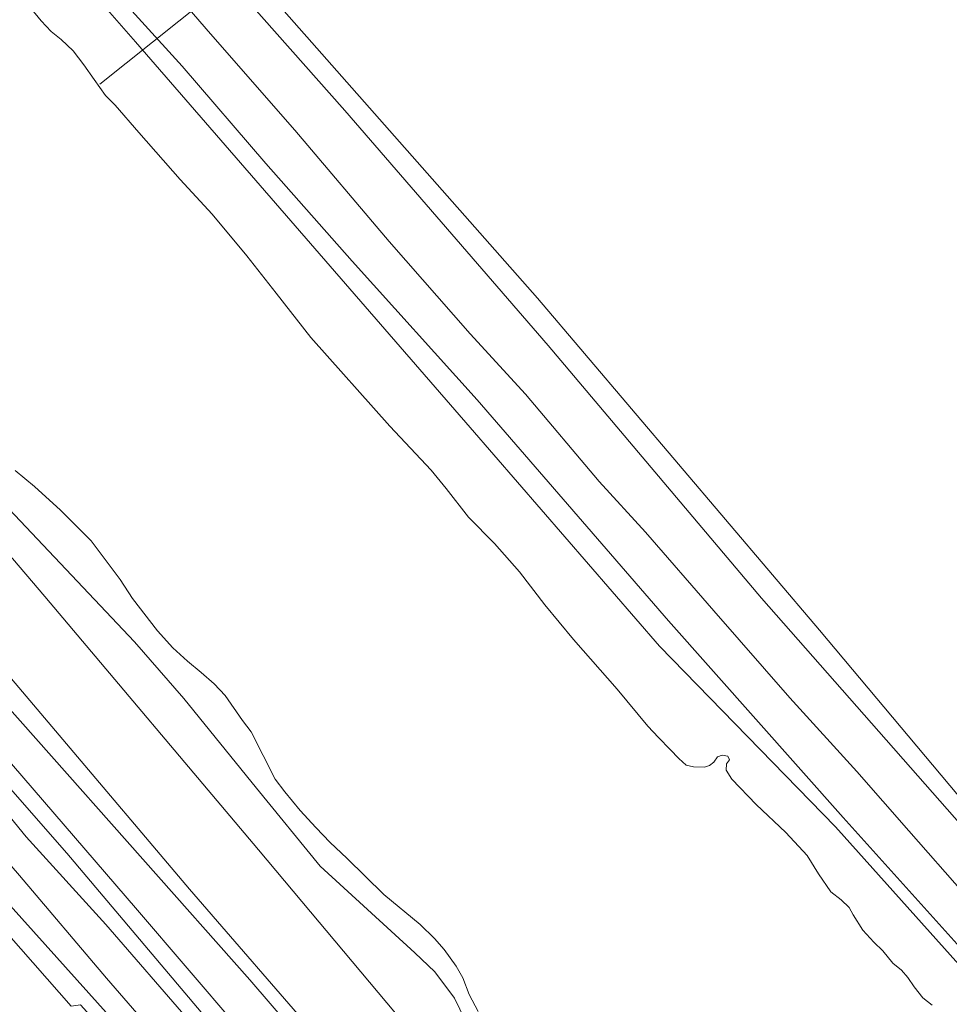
# Model space of a CAD drawing. Header units: metres. Extents: x 152610 to 160096, y 456114 to 462495.
# Tile 883 of 938: x 158006 to 158071, y 461926 to 461994. Entities that reach past the tile are written whole.
import ezdxf

# ---------------------------------------------------------------- set-up
doc = ezdxf.new("R2010")
doc.units = ezdxf.units.M
doc.header["$LTSCALE"] = 0.5
for name, color, linetype, lineweight in [('B-PV-GR-BEPLANTING_CULTUUR_BOSPLANTSOEN-GV', 251, 'CONTINUOUS', 18), ('B-PV-GR-GRAS-GV', 251, 'CONTINUOUS', 13), ('B-PV-GR-GROENVOORZIENING-GV', 251, 'CONTINUOUS', 18), ('B-PV-GR-HAAG-GV', 251, 'CONTINUOUS', 13), ('B-PV-GW-TALUD_KRUIN-G', 251, 'CONTINUOUS', 18), ('B-PV-KW-KUNSTWERK_DUIKER-G', 251, 'CONTINUOUS', 18), ('B-PV-OG-TERREIN_BEGROEID-GV', 251, 'CONTINUOUS', 18), ('B-PV-OG-TERREIN_OEVER-GV', 251, 'CONTINUOUS', 18), ('B-PV-OG-WATER_SLOOT-GV', 251, 'CONTINUOUS', 18), ('B-PV-VH-GESLOTENVERHARDING_ASFALT-GV', 251, 'CONTINUOUS', 18), ('B-PV-VH-ONVERHARD_ZAND-GV', 251, 'CONTINUOUS', 18), ('B-PV-VH-OPENVERHARDING_BETONELEMENT-GV', 251, 'CONTINUOUS', 18)]:
    doc.layers.add(name, color=color, linetype=linetype, lineweight=lineweight)

msp = doc.modelspace()

# ---------------------------------------------------------------- linework, layer by layer
at = {"layer": 'B-PV-GR-BEPLANTING_CULTUUR_BOSPLANTSOEN-GV', "flags": 128}
for points in [[(157970.437, 461995.538), (157970.583, 461994.253), (157979.462, 461986.536), (157983.405, 461982.761), (157996.842, 461967.471), (158000, 461963.785), (158008.124, 461954.277), (158022.992, 461936.631), (158040.269, 461916.046), (158059.93, 461893.565), (158079.127, 461870.899)], [(158037.39, 461924.764), (158036.646, 461926.31), (158035.28, 461928.148), (158033.889, 461929.452), (158027.298, 461935.496), (158022.873, 461940.941), (158017.803, 461947.177), (158014.353, 461951.128), (158000, 461966.289), (157982.258, 461987.534), (157980.614, 461989.193), (157979.193, 461990.521), (157977.957, 461991.498), (157975.889, 461993.994), (157975.444, 461994.735)], [(158102.192, 461842.304), (158079.127, 461870.899), (158059.93, 461893.565), (158040.269, 461916.046), (158022.992, 461936.631), (158008.124, 461954.277), (158000, 461963.785), (157996.842, 461967.471), (157983.405, 461982.761), (157979.462, 461986.536), (157970.583, 461994.253), (157975.762, 461984.024), (157979.003, 461980.338), (157993.114, 461963.723), (158000, 461955.341), (158018.194, 461933.902), (158036.55, 461912.71), (158056.335, 461890.298), (158075.374, 461868.195), (158093.631, 461845.89)]]:
    msp.add_lwpolyline(points, dxfattribs=at)
at = {"layer": 'B-PV-GR-GRAS-GV', "flags": 128}
msp.add_lwpolyline([(158020.781, 461999.636), (158042.433, 461975.065), (158062.091, 461951.945), (158077.339, 461933.76)], dxfattribs=at)
at = {"layer": 'B-PV-GR-GROENVOORZIENING-GV', "flags": 128}
for points in [[(158077.339, 461933.76), (158062.091, 461951.945), (158042.433, 461975.065), (158020.781, 461999.636), (158020.46, 462000), (158007.811, 462012.735), (158000, 462020.136), (157993.707, 462025.829), (157989.495, 462029.545), (157986.163, 462032.194), (157976.981, 462038.655), (157964.554, 462047.101), (157952.895, 462054.038)], [(157952.142, 462052.42), (157962.94, 462045.952), (157975.523, 462037.66), (157987.771, 462028.75), (157992.842, 462023.924), (158000, 462017.357), (158010.726, 462007.551), (158018.5, 462000.014), (158029.021, 461988.141), (158043.193, 461971.769), (158058.05, 461954.173), (158077.102, 461932.492)]]:
    msp.add_lwpolyline(points, dxfattribs=at)
at = {"layer": 'B-PV-GR-HAAG-GV', "flags": 128}
for points in [[(158077.339, 461933.76), (158062.091, 461951.945), (158042.433, 461975.065), (158020.781, 461999.636), (158020.46, 462000), (158007.811, 462012.735), (158000, 462020.136), (157993.707, 462025.829), (157989.495, 462029.545), (157986.163, 462032.194), (157976.981, 462038.655), (157964.554, 462047.101), (157952.895, 462054.038)], [(157952.142, 462052.42), (157962.94, 462045.952), (157975.523, 462037.66), (157987.771, 462028.75), (157992.842, 462023.924), (158000, 462017.357), (158010.726, 462007.551), (158018.5, 462000.014), (158029.021, 461988.141), (158043.193, 461971.769), (158058.05, 461954.173), (158077.102, 461932.492)]]:
    msp.add_lwpolyline(points, dxfattribs=at)
at = {"layer": 'B-PV-GW-TALUD_KRUIN-G', "flags": 128}
msp.add_lwpolyline([(157970.583, 461994.253), (157979.462, 461986.536), (157983.405, 461982.761), (157996.842, 461967.471), (158000, 461963.785), (158008.124, 461954.277), (158022.992, 461936.631), (158040.269, 461916.046), (158059.93, 461893.565), (158079.127, 461870.899), (158102.192, 461842.304), (158113.292, 461828.694), (158135.3, 461802.41), (158175.801, 461750), (158251.787, 461651.666)], dxfattribs=at)
at = {"layer": 'B-PV-KW-KUNSTWERK_DUIKER-G', "flags": 128}
msp.add_lwpolyline([(158032.13, 462006.073), (158011.947, 461989.976)], dxfattribs=at)
at = {"layer": 'B-PV-OG-TERREIN_BEGROEID-GV', "flags": 128}
for points in [[(158140.677, 461857.895), (158129.832, 461870.778), (158119.464, 461882.431), (158110.297, 461892.549), (158097.508, 461906.685), (158086.193, 461919.361), (158075.801, 461931.056), (158077.102, 461932.492), (158058.05, 461954.173), (158043.193, 461971.769), (158029.021, 461988.141), (158018.5, 462000.014), (158010.726, 462007.551), (158000, 462017.357), (157992.842, 462023.924), (157987.771, 462028.75), (157975.523, 462037.66), (157962.94, 462045.952), (157952.142, 462052.42), (157939.486, 462059.118), (157928.992, 462064.256), (157926.275, 462065.307), (157915.841, 462069.34), (157898.93, 462074.972)], [(157957.992, 462046.541), (157962.758, 462043.857), (157978.207, 462033.497), (157984.784, 462028.708), (157986.445, 462027.264), (157993.253, 462021.343), (158000, 462014.704), (158003.356, 462011.356), (158007.465, 462007.103), (158012.078, 462002.272), (158014.035, 462000), (158019.648, 461993.482), (158025.54, 461986.773), (158032.113, 461979.001), (158037.759, 461972.58), (158041.606, 461968.381), (158046.727, 461962.296), (158049.97, 461958.764), (158054.721, 461953.277), (158060.023, 461947.23), (158064.69, 461942.091), (158068.299, 461937.955), (158072.193, 461933.553)], [(158008.261, 462000), (158014.426, 461992.914), (158037.75, 461966.063), (158050.946, 461950.829), (158063.193, 461938.23), (158086.77, 461911.933)], [(158075.441, 461925.879), (158063.723, 461938.895), (158051.563, 461952.584), (158038.237, 461967.972), (158029.526, 461977.636), (158023.506, 461984.433), (158017.681, 461991.219), (158009.712, 462000)], [(158075.374, 461868.195), (158056.335, 461890.298), (158036.55, 461912.71), (158018.194, 461933.902), (158000, 461955.341), (157993.114, 461963.723), (157979.003, 461980.338), (157975.762, 461984.024), (157970.583, 461994.253), (157970.437, 461995.538)], [(157965.286, 461994.528), (157964.961, 461993.485), (157964.836, 461992.98), (157964.792, 461992.749), (157965.088, 461992.308), (157968.05, 461987.894), (157974.512, 461980.61), (157986.466, 461968.534), (157993.989, 461959.744), (158000, 461952.787), (158022.405, 461927.571), (158041.245, 461905.635), (158052.747, 461891.996), (158064.275, 461878.95), (158079.411, 461861.418)], [(158024.958, 461920.31), (158014.58, 461932.438), (158000, 461949.304)], [(158000, 461947.377), (158009.657, 461936.407), (158030.395, 461911.86)]]:
    msp.add_lwpolyline(points, dxfattribs=at)
msp.add_lwpolyline([(158012.587, 461925.066), (158002.84, 461935.92), (158001.362, 461935.554), (158005.615, 461930.695), (158009.953, 461925.741), (158010.604, 461925.828), (158019.788, 461915.645), (158019.244, 461915.128), (158020.396, 461913.813), (158025.308, 461908.201), (158026.274, 461909.25)], close=True, dxfattribs=at)
at = {"layer": 'B-PV-OG-TERREIN_OEVER-GV', "flags": 128}
for points in [[(158086.77, 461911.933), (158063.193, 461938.23), (158050.946, 461950.829), (158037.75, 461966.063), (158014.426, 461992.914), (158008.261, 462000)], [(158007.112, 461995.278), (158007.869, 461994.368), (158008.556, 461993.642), (158009.243, 461993.07), (158010.078, 461992.296), (158010.841, 461991.308), (158011.544, 461990.303), (158012.343, 461989.185), (158013.006, 461988.494), (158014.674, 461986.59), (158017.544, 461983.322), (158019.77, 461980.918), (158022.178, 461978.008), (158024.242, 461975.414), (158026.638, 461972.332), (158032.159, 461966.142), (158035.024, 461963.077), (158036.077, 461961.803), (158037.627, 461959.816), (158039.432, 461957.983), (158041.184, 461956.007), (158042.946, 461953.71), (158044.94, 461951.294), (158047.988, 461947.825), (158050.129, 461945.248), (158050.857, 461944.468), (158051.674, 461943.635), (158052.284, 461942.986), (158052.805, 461942.533), (158053.315, 461942.413), (158054.063, 461942.399), (158054.431, 461942.499), (158054.723, 461942.736), (158054.979, 461943.115), (158055.294, 461943.221), (158055.71, 461943.16), (158055.822, 461942.899), (158055.601, 461942.626), (158055.594, 461942.181), (158055.978, 461941.551), (158057.683, 461939.789), (158059.738, 461937.854), (158061.235, 461936.235), (158062.009, 461934.956), (158062.878, 461933.707), (158063.595, 461933.147), (158064.151, 461932.617), (158064.435, 461932.111), (158065.109, 461931.047), (158065.866, 461930.202), (158066.494, 461929.595), (158067.192, 461928.75), (158067.808, 461928.249), (158068.246, 461927.737), (158068.677, 461927.083), (158069.292, 461926.316), (158069.944, 461925.809)], [(157975.444, 461994.735), (157975.889, 461993.994), (157977.957, 461991.498), (157979.193, 461990.521), (157980.614, 461989.193), (157982.258, 461987.534), (158000, 461966.289), (158014.353, 461951.128), (158017.803, 461947.177), (158022.873, 461940.941), (158027.298, 461935.496), (158033.889, 461929.452), (158035.28, 461928.148), (158036.646, 461926.31), (158037.39, 461924.764)], [(158030.395, 461911.86), (158009.657, 461936.407), (158000, 461947.377), (157993.6, 461954.875), (157983.02, 461966.885), (157974.461, 461975.792), (157973.394, 461974.913), (157973.403, 461974.905), (157977.807, 461970.462), (157981.235, 461966.707), (157984.898, 461962.97), (157988.137, 461959.485), (157991.59, 461955.419), (157994.907, 461951.878), (158000, 461945.868), (158006.826, 461937.535), (158012.359, 461931.446), (158018.241, 461924.65)], [(157975.663, 461970.306), (157974.412, 461970.542), (157973.618, 461970.637), (157972.56, 461970.564), (157971.839, 461970.433), (157974.816, 461967.418), (157978.295, 461964.122), (157990.199, 461950.911), (157996.893, 461942.957), (158000, 461939.082), (158002.84, 461935.92), (158012.587, 461925.066), (158026.274, 461909.25), (158026.369, 461909.141), (158032.258, 461903.235), (158065.516, 461864.027)], [(158017.716, 461921.582), (158012.402, 461927.706), (158006.361, 461934.847), (158000, 461942.155), (157994.441, 461948.704), (157987.589, 461956.293), (157986.006, 461958.269), (157983.379, 461961.572), (157980.75, 461964.438), (157977.524, 461968.282), (157976.071, 461969.909), (157975.663, 461970.306)], [(158038.307, 461925.382), (158037.687, 461926.559), (158037.239, 461927.718), (158036.778, 461928.539), (158035.927, 461929.687), (158035.252, 461930.466), (158034.263, 461931.425), (158031.74, 461933.516), (158029.159, 461936.058), (158027.999, 461937.154), (158027.004, 461938.184), (158025.898, 461939.374), (158024.845, 461940.683), (158024.158, 461941.558), (158022.488, 461944.851), (158021.884, 461945.648), (158020.678, 461947.385), (158019.909, 461948.201), (158019.009, 461948.993), (158018.061, 461949.767), (158017.037, 461950.708), (158015.959, 461951.887), (158014.226, 461954.13), (158013.358, 461955.462), (158011.353, 461958.163), (158009.216, 461960.294), (158007.404, 461961.944), (158006.041, 461963.058)]]:
    msp.add_lwpolyline(points, dxfattribs=at)
at = {"layer": 'B-PV-OG-WATER_SLOOT-GV', "flags": 128}
for points in [[(158069.944, 461925.809), (158069.292, 461926.316), (158068.677, 461927.083), (158068.246, 461927.737), (158067.808, 461928.249), (158067.192, 461928.75), (158066.494, 461929.595), (158065.866, 461930.202), (158065.109, 461931.047), (158064.435, 461932.111), (158064.151, 461932.617), (158063.595, 461933.147), (158062.878, 461933.707), (158062.009, 461934.956), (158061.235, 461936.235), (158059.738, 461937.854), (158057.683, 461939.789), (158055.978, 461941.551), (158055.594, 461942.181), (158055.601, 461942.626), (158055.822, 461942.899), (158055.71, 461943.16), (158055.294, 461943.221), (158054.979, 461943.115), (158054.723, 461942.736), (158054.431, 461942.499), (158054.063, 461942.399), (158053.315, 461942.413), (158052.805, 461942.533), (158052.284, 461942.986), (158051.674, 461943.635), (158050.857, 461944.468), (158050.129, 461945.248), (158047.988, 461947.825), (158044.94, 461951.294), (158042.946, 461953.71), (158041.184, 461956.007), (158039.432, 461957.983), (158037.627, 461959.816), (158036.077, 461961.803), (158035.024, 461963.077), (158032.159, 461966.142), (158026.638, 461972.332), (158024.242, 461975.414), (158022.178, 461978.008), (158019.77, 461980.918), (158017.544, 461983.322), (158014.674, 461986.59), (158013.006, 461988.494), (158012.343, 461989.185), (158011.544, 461990.303), (158010.841, 461991.308), (158010.078, 461992.296), (158009.243, 461993.07), (158008.556, 461993.642), (158007.869, 461994.368), (158007.112, 461995.278)], [(158018.241, 461924.65), (158012.359, 461931.446), (158006.826, 461937.535), (158000, 461945.868), (157994.907, 461951.878), (157991.59, 461955.419), (157988.137, 461959.485), (157984.898, 461962.97), (157981.235, 461966.707), (157977.807, 461970.462), (157973.403, 461974.905), (157973.394, 461974.913), (157972.195, 461973.938)], [(157972.195, 461973.938), (157975.446, 461970.517), (157975.663, 461970.306), (157976.071, 461969.909), (157977.524, 461968.282), (157980.75, 461964.438), (157983.379, 461961.572), (157986.006, 461958.269), (157987.589, 461956.293), (157994.441, 461948.704), (158000, 461942.155), (158006.361, 461934.847), (158012.402, 461927.706), (158017.716, 461921.582)], [(158006.041, 461963.058), (158007.404, 461961.944), (158009.216, 461960.294), (158011.353, 461958.163), (158013.358, 461955.462), (158014.226, 461954.13), (158015.959, 461951.887), (158017.037, 461950.708), (158018.061, 461949.767), (158019.009, 461948.993), (158019.909, 461948.201), (158020.678, 461947.385), (158021.884, 461945.648), (158022.488, 461944.851), (158024.158, 461941.558), (158024.845, 461940.683), (158025.898, 461939.374), (158027.004, 461938.184), (158027.999, 461937.154), (158029.159, 461936.058), (158031.74, 461933.516), (158034.263, 461931.425), (158035.252, 461930.466), (158035.927, 461929.687), (158036.778, 461928.539), (158037.239, 461927.718), (158037.687, 461926.559), (158038.307, 461925.382)]]:
    msp.add_lwpolyline(points, dxfattribs=at)
at = {"layer": 'B-PV-VH-GESLOTENVERHARDING_ASFALT-GV', "flags": 128}
for points in [[(158009.712, 462000), (158017.681, 461991.219), (158023.506, 461984.433), (158029.526, 461977.636), (158038.237, 461967.972), (158051.563, 461952.584), (158063.723, 461938.895), (158075.441, 461925.879)], [(158072.193, 461933.553), (158068.299, 461937.955), (158064.69, 461942.091), (158060.023, 461947.23), (158054.721, 461953.277), (158049.97, 461958.764), (158046.727, 461962.296), (158041.606, 461968.381), (158037.759, 461972.58), (158032.113, 461979.001), (158025.54, 461986.773), (158019.648, 461993.482), (158014.035, 462000)]]:
    msp.add_lwpolyline(points, dxfattribs=at)
at = {"layer": 'B-PV-VH-ONVERHARD_ZAND-GV', "flags": 128}
msp.add_lwpolyline([(158041.245, 461905.635), (158022.405, 461927.571), (158000, 461952.787), (157993.989, 461959.744), (157986.466, 461968.534), (157974.512, 461980.61), (157968.05, 461987.894), (157965.088, 461992.308), (157964.792, 461992.749), (157964.707, 461992.295), (157964.547, 461990.9), (157964.453, 461989.64), (157964.372, 461987.819), (157964.575, 461987.734), (157965.381, 461987.398), (157966.006, 461986.872), (157967.619, 461984.922), (157975.176, 461977.035), (157984.39, 461967.034), (157990.368, 461960.38), (157997.282, 461952.421), (158000, 461949.304), (158014.58, 461932.438), (158024.958, 461920.31)], dxfattribs=at)
at = {"layer": 'B-PV-VH-OPENVERHARDING_BETONELEMENT-GV', "flags": 128}
msp.add_lwpolyline([(158009.953, 461925.741), (158005.615, 461930.695)], dxfattribs=at)

doc.saveas('drawing.dxf')
